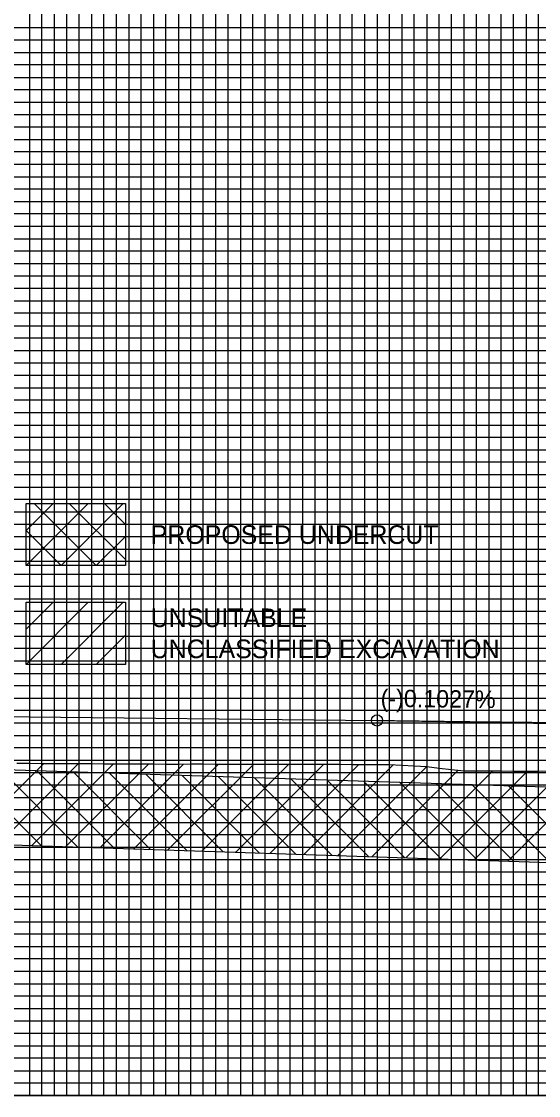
# Model space of a CAD drawing. Extents: x 2345490 to 2436403, y 465165 to 573888.
# Drawn here: x 2382597 to 2382805.1, y 491503 to 491935.5 of the extents above; entities that cross this region are included whole.
import ezdxf

# ---------------------------------------------------------------- set-up
doc = ezdxf.new("R2010")
doc.units = 0
for name, color, linetype in [('Old_Level_1', 7, 'Continuous'), ('Old_Level_2', 7, 'Continuous'), ('Old_Level_41', 7, 'Continuous'), ('Old_Level_42', 7, 'Continuous'), ('Old_Level_43', 7, 'Continuous'), ('Old_Level_5', 7, 'Continuous'), ('Old_Level_63', 7, 'Continuous'), ('Prop Vertical Profile Grade', 7, 'Continuous')]:
    doc.layers.add(name, color=color, linetype=linetype)

msp = doc.modelspace()

# ---------------------------------------------------------------- linework, layer by layer
at = {"layer": 'Old_Level_1'}
for points in [[(2382595.125, 491636.753), (2382600.125, 491636.7265), (2382605.125, 491636.70025), (2382610.125, 491636.67375), (2382615.125, 491636.6475), (2382620.125, 491636.621), (2382625.125, 491636.59475), (2382630.125, 491636.56825), (2382635.125, 491636.542), (2382640.125, 491636.5155), (2382645.125, 491636.48925), (2382650.125, 491636.46275), (2382655.125, 491636.4405), (2382660.125, 491636.4455), (2382665.125, 491636.45075), (2382670.125, 491636.4535), (2382675.125, 491636.4415), (2382680.125, 491636.42925), (2382685.125, 491636.41725), (2382690.125, 491636.405), (2382695.125, 491636.393), (2382700.125, 491636.381), (2382705.125, 491636.36875), (2382710.125, 491636.35675), (2382715.125, 491636.3445), (2382720.125, 491636.3325), (2382725.125, 491636.3205), (2382730.125, 491636.30825), (2382735.125, 491636.29625), (2382740.125, 491636.284)], [(2382740.125, 491636.284), (2382745.125, 491636.272), (2382750.125, 491636.00475), (2382755.125, 491635.7045), (2382760.125, 491635.399), (2382765.125, 491634.81725), (2382770.125, 491634.23575), (2382775.125, 491633.701), (2382780.125, 491633.6815), (2382785.125, 491633.662), (2382790.125, 491633.64225), (2382795.125, 491633.62275), (2382800.125, 491633.60325), (2382805.125, 491633.6205), (2382810.125, 491633.6725)]]:
    msp.add_lwpolyline(points, dxfattribs=at)
at = {"layer": 'Old_Level_2'}
msp.add_line((2382740.125, 491653.97897), (2382837.37514, 491652.98053), dxfattribs=at)
msp.add_circle((2382740.125, 491653.97897), 2.25, dxfattribs=at)
at = {"layer": 'Old_Level_41'}
msp.add_line((2383190.125, 491502.95225), (2381690.125, 491502.95225), dxfattribs=at)
for points in [[(2382615.125, 492527.95225), (2382615.125, 491502.95225), (2382665.125, 491502.95225), (2382665.125, 492527.95225)], [(2382640.125, 492527.95225), (2382640.125, 491502.95225), (2382690.125, 491502.95225), (2382690.125, 492527.95225)], [(2382715.125, 492527.95225), (2382715.125, 491502.95225), (2382765.125, 491502.95225), (2382765.125, 492527.95225)], [(2382740.125, 492527.95225), (2382740.125, 491502.95225), (2382790.125, 491502.95225), (2382790.125, 492527.95225)], [(2383190.125, 491927.95225), (2381690.125, 491927.95225), (2381690.125, 491877.95225), (2383190.125, 491877.95225)], [(2383190.125, 491852.95225), (2381690.125, 491852.95225), (2381690.125, 491902.95225), (2383190.125, 491902.95225)], [(2383190.125, 491827.95225), (2381690.125, 491827.95225), (2381690.125, 491777.95225), (2383190.125, 491777.95225)], [(2383190.125, 491752.95225), (2381690.125, 491752.95225), (2381690.125, 491802.95225), (2383190.125, 491802.95225)], [(2383190.125, 491727.95225), (2381690.125, 491727.95225), (2381690.125, 491677.95225), (2383190.125, 491677.95225)], [(2383190.125, 491627.95225), (2381690.125, 491627.95225), (2381690.125, 491577.95225), (2383190.125, 491577.95225)], [(2383190.125, 491552.95225), (2381690.125, 491552.95225), (2381690.125, 491602.95225), (2383190.125, 491602.95225)], [(2383190.125, 491527.95225), (2381690.125, 491527.95225)]]:
    msp.add_lwpolyline(points, dxfattribs=at)
at = {"layer": 'Old_Level_42'}
msp.add_lwpolyline([(2383190.125, 491652.95225), (2381690.125, 491652.95225), (2381690.125, 491702.95225), (2383190.125, 491702.95225)], dxfattribs=at)
at = {"layer": 'Old_Level_43'}
for points in [[(2382600.125, 492527.95225), (2382600.125, 491502.95225), (2382605.125, 491502.95225), (2382605.125, 492527.95225)], [(2382610.125, 492527.95225), (2382610.125, 491502.95225), (2382620.125, 491502.95225), (2382620.125, 492527.95225)], [(2382625.125, 492527.95225), (2382625.125, 491502.95225), (2382630.125, 491502.95225), (2382630.125, 492527.95225)], [(2382635.125, 492527.95225), (2382635.125, 491502.95225), (2382645.125, 491502.95225), (2382645.125, 492527.95225)], [(2382650.125, 492527.95225), (2382650.125, 491502.95225), (2382655.125, 491502.95225), (2382655.125, 492527.95225)], [(2382660.125, 492527.95225), (2382660.125, 491502.95225), (2382670.125, 491502.95225), (2382670.125, 492527.95225)], [(2382675.125, 492527.95225), (2382675.125, 491502.95225), (2382680.125, 491502.95225), (2382680.125, 492527.95225)], [(2382685.125, 492527.95225), (2382685.125, 491502.95225), (2382695.125, 491502.95225), (2382695.125, 492527.95225)], [(2382700.125, 492527.95225), (2382700.125, 491502.95225), (2382705.125, 491502.95225), (2382705.125, 492527.95225)], [(2382710.125, 492527.95225), (2382710.125, 491502.95225), (2382720.125, 491502.95225), (2382720.125, 492527.95225)], [(2382725.125, 492527.95225), (2382725.125, 491502.95225), (2382730.125, 491502.95225), (2382730.125, 492527.95225)], [(2382735.125, 492527.95225), (2382735.125, 491502.95225), (2382745.125, 491502.95225), (2382745.125, 492527.95225)], [(2382750.125, 492527.95225), (2382750.125, 491502.95225), (2382755.125, 491502.95225), (2382755.125, 492527.95225)], [(2382760.125, 492527.95225), (2382760.125, 491502.95225)], [(2382760.125, 491502.95225), (2382770.125, 491502.95225), (2382770.125, 492527.95225)], [(2382775.125, 492527.95225), (2382775.125, 491502.95225), (2382780.125, 491502.95225), (2382780.125, 492527.95225)], [(2382785.125, 492527.95225), (2382785.125, 491502.95225), (2382795.125, 491502.95225), (2382795.125, 492527.95225)], [(2382800.125, 492527.95225), (2382800.125, 491502.95225), (2382805.125, 491502.95225), (2382805.125, 492527.95225)], [(2383140.125, 491932.95225), (2381740.125, 491932.95225), (2381740.125, 491922.95225), (2383140.125, 491922.95225)], [(2383140.125, 491917.95225), (2381740.125, 491917.95225), (2381740.125, 491912.95225), (2383140.125, 491912.95225)], [(2383140.125, 491907.95225), (2381740.125, 491907.95225), (2381740.125, 491897.95225), (2383140.125, 491897.95225)], [(2383140.125, 491892.95225), (2381740.125, 491892.95225), (2381740.125, 491887.95225), (2383140.125, 491887.95225)], [(2383140.125, 491882.95225), (2381740.125, 491882.95225), (2381740.125, 491872.95225), (2383140.125, 491872.95225)], [(2383140.125, 491867.95225), (2381740.125, 491867.95225), (2381740.125, 491862.95225), (2383140.125, 491862.95225)], [(2383140.125, 491857.95225), (2381740.125, 491857.95225), (2381740.125, 491847.95225), (2383140.125, 491847.95225)], [(2383140.125, 491842.95225), (2381740.125, 491842.95225), (2381740.125, 491837.95225), (2383140.125, 491837.95225)], [(2383140.125, 491832.95225), (2381740.125, 491832.95225), (2381740.125, 491822.95225), (2383140.125, 491822.95225)], [(2383140.125, 491817.95225), (2381740.125, 491817.95225), (2381740.125, 491812.95225), (2383140.125, 491812.95225)], [(2383140.125, 491807.95225), (2381740.125, 491807.95225), (2381740.125, 491797.95225), (2383140.125, 491797.95225)], [(2383140.125, 491792.95225), (2381740.125, 491792.95225), (2381740.125, 491787.95225), (2383140.125, 491787.95225)], [(2383140.125, 491782.95225), (2381740.125, 491782.95225), (2381740.125, 491772.95225), (2383140.125, 491772.95225)], [(2383140.125, 491767.95225), (2381740.125, 491767.95225), (2381740.125, 491762.95225), (2383140.125, 491762.95225)], [(2383140.125, 491757.95225), (2381740.125, 491757.95225), (2381740.125, 491747.95225), (2383140.125, 491747.95225)], [(2383140.125, 491742.95225), (2381740.125, 491742.95225), (2381740.125, 491737.95225), (2383140.125, 491737.95225)], [(2383140.125, 491732.95225), (2381740.125, 491732.95225), (2381740.125, 491722.95225), (2383140.125, 491722.95225)], [(2383140.125, 491717.95225), (2381740.125, 491717.95225), (2381740.125, 491712.95225), (2383140.125, 491712.95225)], [(2383140.125, 491707.95225), (2381740.125, 491707.95225)], [(2381740.125, 491697.95225), (2383140.125, 491697.95225)], [(2383140.125, 491692.95225), (2381740.125, 491692.95225), (2381740.125, 491687.95225), (2383140.125, 491687.95225)], [(2383140.125, 491682.95225), (2381740.125, 491682.95225)], [(2381740.125, 491672.95225), (2383140.125, 491672.95225)], [(2383140.125, 491667.95225), (2381740.125, 491667.95225), (2381740.125, 491662.95225), (2383140.125, 491662.95225)], [(2383140.125, 491657.95225), (2381740.125, 491657.95225), (2381740.125, 491647.95225), (2383140.125, 491647.95225)], [(2383140.125, 491642.95225), (2381740.125, 491642.95225), (2381740.125, 491637.95225), (2383140.125, 491637.95225)], [(2383140.125, 491632.95225), (2381740.125, 491632.95225), (2381740.125, 491622.95225), (2383140.125, 491622.95225)], [(2383140.125, 491617.95225), (2381740.125, 491617.95225), (2381740.125, 491612.95225), (2383140.125, 491612.95225)], [(2383140.125, 491607.95225), (2381740.125, 491607.95225), (2381740.125, 491597.95225), (2383140.125, 491597.95225)], [(2383140.125, 491592.95225), (2381740.125, 491592.95225), (2381740.125, 491587.95225), (2383140.125, 491587.95225)], [(2383140.125, 491582.95225), (2381740.125, 491582.95225), (2381740.125, 491572.95225), (2383140.125, 491572.95225)], [(2383140.125, 491567.95225), (2381740.125, 491567.95225), (2381740.125, 491562.95225), (2383140.125, 491562.95225)], [(2383140.125, 491557.95225), (2381740.125, 491557.95225), (2381740.125, 491547.95225), (2383140.125, 491547.95225)], [(2383140.125, 491542.95225), (2381740.125, 491542.95225), (2381740.125, 491537.95225), (2383140.125, 491537.95225)], [(2383140.125, 491532.95225), (2381740.125, 491532.95225), (2381740.125, 491522.95225), (2383140.125, 491522.95225)], [(2383140.125, 491517.95225), (2381740.125, 491517.95225), (2381740.125, 491512.95225), (2383140.125, 491512.95225)], [(2383140.125, 491507.95225), (2381740.125, 491507.95225)]]:
    msp.add_lwpolyline(points, dxfattribs=at)
at = {"layer": 'Old_Level_5'}
for p, q in [((2382598.7956, 491730.46474), (2382609.65346, 491741.32261)), ((2382598.7956, 491716.32261), (2382623.7956, 491741.32261)), ((2382602.07987, 491741.32261), (2382627.07987, 491716.32261)), ((2382612.93773, 491716.32261), (2382637.93773, 491741.32261)), ((2382616.22201, 491741.32261), (2382638.7956, 491718.74902)), ((2382630.36414, 491741.32261), (2382638.7956, 491732.89115)), ((2382598.7956, 491730.46474), (2382612.93773, 491716.32261)), ((2382627.07987, 491716.32261), (2382638.7956, 491728.03834)), ((2382598.7956, 491716.32261), (2382598.7956, 491716.32261)), ((2382598.7956, 491690.71097), (2382609.65346, 491701.56883)), ((2382598.7956, 491676.56883), (2382623.7956, 491701.56883)), ((2382612.93773, 491676.56883), (2382637.93773, 491701.56883)), ((2382627.07987, 491676.56883), (2382638.7956, 491688.28456)), ((2382598.7956, 491676.56883), (2382598.7956, 491676.56883)), ((2382573.73524, 491604.53051), (2382605.90066, 491636.69593)), ((2382587.42657, 491604.0797), (2382619.96844, 491636.62157)), ((2382601.11791, 491603.6289), (2382634.03647, 491636.54746)), ((2382614.80924, 491603.1781), (2382648.06458, 491636.43344)), ((2382628.50057, 491602.72729), (2382662.22243, 491636.44915)), ((2382642.1919, 491602.27649), (2382676.3539, 491636.43849)), ((2382655.88324, 491601.82569), (2382690.46174, 491636.40419)), ((2382669.57457, 491601.37488), (2382704.56977, 491636.37008)), ((2382683.2659, 491600.92408), (2382718.67779, 491636.33597)), ((2382696.95723, 491600.47328), (2382732.78594, 491636.30198)), ((2382710.64857, 491600.02247), (2382746.80813, 491636.18204)), ((2382573.92964, 491634.63869), (2382605.06954, 491603.49879)), ((2382588.5411, 491634.16936), (2382619.69318, 491603.01729)), ((2382603.15256, 491633.70004), (2382634.31681, 491602.53579)), ((2382617.76402, 491633.23072), (2382648.94045, 491602.05429)), ((2382632.37548, 491632.76139), (2382663.56409, 491601.57279)), ((2382646.98694, 491632.29207), (2382678.18772, 491601.09129)), ((2382661.59839, 491631.82275), (2382692.81136, 491600.60978)), ((2382724.3399, 491599.57167), (2382760.16283, 491635.3946)), ((2382738.03123, 491599.12087), (2382772.85422, 491633.94386)), ((2382751.72256, 491598.67006), (2382786.70825, 491633.65575)), ((2382765.4139, 491598.21926), (2382800.76984, 491633.57521)), ((2382779.10523, 491597.76846), (2382815.0606, 491633.72383)), ((2382792.79656, 491597.31766), (2382829.38624, 491633.90733)), ((2382676.20985, 491631.35343), (2382707.43499, 491600.12828)), ((2382690.82131, 491630.8841), (2382722.05863, 491599.64678)), ((2382705.43277, 491630.41478), (2382736.68227, 491599.16528)), ((2382720.04423, 491629.94546), (2382751.3059, 491598.68378)), ((2382734.65569, 491629.47613), (2382765.92954, 491598.20228)), ((2382749.26715, 491629.00681), (2382780.55317, 491597.72078)), ((2382763.8786, 491628.53749), (2382795.17681, 491597.23928)), ((2382778.49006, 491628.06816), (2382809.80045, 491596.75778)), ((2382793.10152, 491627.59884), (2382824.42408, 491596.27628))]:
    msp.add_line(p, q, dxfattribs=at)
for points in [[(2382598.7956, 491741.32261), (2382638.7956, 491741.32261), (2382638.7956, 491716.32261), (2382598.7956, 491716.32261)], [(2382598.7956, 491701.56883), (2382638.7956, 491701.56883), (2382638.7956, 491676.56883), (2382598.7956, 491676.56883)], [(2382115.12499, 491640.895), (2382115.12499, 491619.63078), (2382887.1689, 491594.21034), (2382923.4736, 491596.89744), (2382920.12499, 491607.9045), (2382916.56515, 491624.43941), (2382833.04553, 491626.31583), (2382451.93289, 491638.55725), (2382245.12499, 491640.8075)]]:
    msp.add_lwpolyline(points, close=True, dxfattribs=at)
at = {"layer": 'Old_Level_63'}
msp.add_line((2381740.125, 491502.95225), (2383587.28325, 491502.95225), dxfattribs=at)
at = {"layer": 'Prop Vertical Profile Grade'}
msp.add_line((2382190.125, 491659.62563), (2382740.125, 491653.97897), dxfattribs=at)
msp.add_spline([(2382740.125, 491653.97897), (2382744.125, 491653.93638), (2382748.125, 491653.89075), (2382752.125, 491653.84208), (2382756.125, 491653.79037), (2382760.125, 491653.73562), (2382764.125, 491653.67783), (2382768.125, 491653.617), (2382772.125, 491653.55313), (2382776.125, 491653.48622), (2382780.125, 491653.41626), (2382784.125, 491653.34327), (2382788.125, 491653.26723), (2382792.125, 491653.18816), (2382796.125, 491653.10604), (2382800.125, 491653.02088), (2382804.125, 491652.93269), (2382808.125, 491652.84145), (2382812.125, 491652.74717), (2382816.125, 491652.64985), (2382820.125, 491652.54949), (2382824.125, 491652.44608), (2382828.125, 491652.33964), (2382832.125, 491652.23016), (2382836.125, 491652.11763), (2382840.125, 491652.00207), (2382844.125, 491651.88346), (2382848.125, 491651.76182), (2382852.125, 491651.63713), (2382856.125, 491651.5094), (2382860.125, 491651.37864), (2382864.125, 491651.24483), (2382868.125, 491651.10798), (2382872.125, 491650.96809), (2382876.125, 491650.82515), (2382880.125, 491650.67918), (2382884.125, 491650.53017), (2382888.125, 491650.37812), (2382892.125, 491650.22302), (2382896.125, 491650.06489), (2382900.125, 491649.90371), (2382904.125, 491649.7395), (2382908.125, 491649.57224), (2382912.125, 491649.40194), (2382916.125, 491649.2286), (2382920.125, 491649.05222), (2382924.125, 491648.8728), (2382928.125, 491648.69034), (2382932.125, 491648.50484), (2382936.125, 491648.3163), (2382940.125, 491648.12471)], degree=3, dxfattribs=at)

# ---------------------------------------------------------------- texts
at = {"layer": 'Old_Level_2'}
msp.add_text('(-)0.1027%', height=7, rotation=359.411784, dxfattribs=at).set_placement((2382741.54102, 491659.46088))
at = {"layer": 'Old_Level_5'}
for s, p in [('PROPOSED UNDERCUT', (2382649.0109, 491725.07261)), ('UNSUITABLE', (2382649.0109, 491691.56883)), ('UNCLASSIFIED EXCAVATION', (2382649.0109, 491679.06883))]:
    msp.add_text(s, height=7.5, dxfattribs=at).set_placement(p)

doc.saveas('drawing.dxf')
